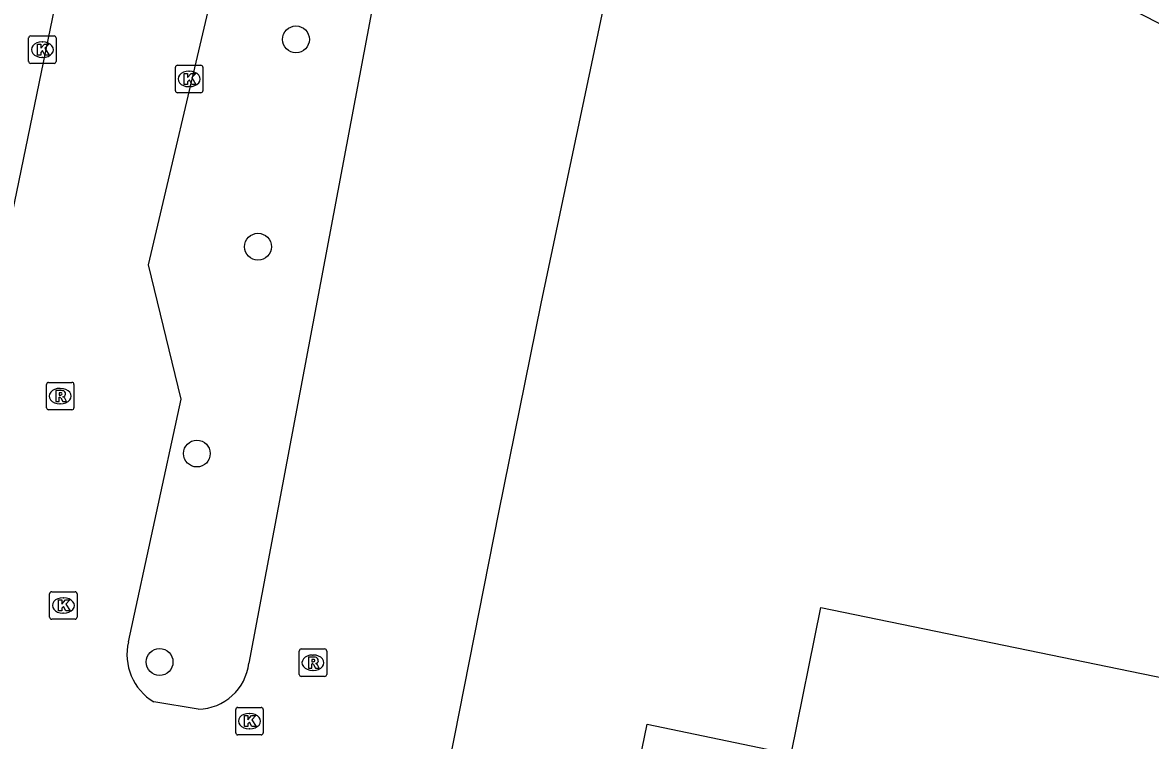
# Model space of a CAD drawing. Extents: x 157692 to 159670, y 381454 to 383289.
# Drawn here: x 158045.24 to 158086.34, y 382784.51 to 382810.67 of the extents above; entities that cross this region are included whole.
import ezdxf

# ---------------------------------------------------------------- set-up
doc = ezdxf.new("R2010")
doc.units = 0
for name, color, linetype in [('IMGEO_Boom', 7, 'Continuous'), ('IMGEO_Kolk', 7, 'Continuous'), ('IMGEO_Pand', 7, 'Continuous'), ('IMGEO_Rijbaan_lokaal_gesloten', 7, 'Continuous'), ('IMGEO_Rioolput', 7, 'Continuous'), ('IMGEO_Voetpad_open', 7, 'Continuous')]:
    doc.layers.add(name, color=color, linetype=linetype)

msp = doc.modelspace()

# ---------------------------------------------------------------- linework, layer by layer
at = {"layer": 'IMGEO_Boom'}
for centre in [(158055.201, 382810.053), (158053.817, 382802.498), (158051.589, 382794.963), (158050.23, 382787.367)]:
    msp.add_circle(centre, 0.489, dxfattribs=at)
at = {"layer": 'IMGEO_Kolk'}
for p, q in [((158045.459, 382809.252), (158045.459, 382810.104)), ((158045.534, 382810.178), (158046.386, 382810.178)), ((158046.46, 382810.104), (158046.46, 382809.252)), ((158045.947, 382809.958), (158045.972, 382809.958)), ((158046.386, 382809.178), (158045.534, 382809.178)), ((158045.97, 382809.398), (158045.945, 382809.398)), ((158050.808, 382808.184), (158050.808, 382809.036)), ((158050.883, 382809.11), (158051.735, 382809.11)), ((158051.296, 382808.89), (158051.321, 382808.89)), ((158051.809, 382809.036), (158051.809, 382808.184)), ((158051.735, 382808.11), (158050.883, 382808.11)), ((158051.319, 382808.33), (158051.294, 382808.33)), ((158046.223, 382789.001), (158046.223, 382789.853)), ((158046.298, 382789.927), (158047.15, 382789.927)), ((158047.224, 382789.853), (158047.224, 382789.001)), ((158046.711, 382789.707), (158046.736, 382789.707)), ((158046.734, 382789.147), (158046.709, 382789.147)), ((158047.15, 382788.927), (158046.298, 382788.927)), ((158053.005, 382784.786), (158053.005, 382785.638)), ((158053.08, 382785.712), (158053.932, 382785.712)), ((158053.493, 382785.492), (158053.518, 382785.492)), ((158054.006, 382785.638), (158054.006, 382784.786)), ((158053.516, 382784.932), (158053.491, 382784.932)), ((158053.932, 382784.712), (158053.08, 382784.712))]:
    msp.add_line(p, q, dxfattribs=at)
for points in [[(158045.459, 382809.252), (158045.459, 382810.104)], [(158045.534, 382810.178), (158046.386, 382810.178)], [(158046.46, 382810.104), (158046.46, 382809.252)], [(158045.78, 382809.878), (158045.903, 382809.878), (158045.903, 382809.727), (158046.033, 382809.878), (158046.197, 382809.878), (158046.051, 382809.727), (158046.204, 382809.478), (158046.052, 382809.478), (158045.967, 382809.642), (158045.903, 382809.575), (158045.903, 382809.478), (158045.78, 382809.478), (158045.78, 382809.878)], [(158046.386, 382809.178), (158045.534, 382809.178)], [(158050.808, 382808.184), (158050.808, 382809.036)], [(158050.883, 382809.11), (158051.735, 382809.11)], [(158051.129, 382808.81), (158051.252, 382808.81), (158051.252, 382808.659), (158051.382, 382808.81), (158051.546, 382808.81), (158051.4, 382808.659), (158051.553, 382808.41), (158051.401, 382808.41), (158051.316, 382808.574), (158051.252, 382808.507), (158051.252, 382808.41), (158051.129, 382808.41), (158051.129, 382808.81)], [(158051.809, 382809.036), (158051.809, 382808.184)], [(158051.735, 382808.11), (158050.883, 382808.11)], [(158046.223, 382789.001), (158046.223, 382789.853)], [(158046.298, 382789.927), (158047.15, 382789.927)], [(158047.224, 382789.853), (158047.224, 382789.001)], [(158046.544, 382789.627), (158046.667, 382789.627), (158046.667, 382789.476), (158046.797, 382789.627), (158046.961, 382789.627), (158046.815, 382789.476), (158046.968, 382789.227), (158046.816, 382789.227), (158046.731, 382789.391), (158046.667, 382789.324), (158046.667, 382789.227), (158046.544, 382789.227), (158046.544, 382789.627)], [(158047.15, 382788.927), (158046.298, 382788.927)], [(158053.005, 382784.786), (158053.005, 382785.638)], [(158053.08, 382785.712), (158053.932, 382785.712)], [(158053.326, 382785.412), (158053.449, 382785.412), (158053.449, 382785.261), (158053.579, 382785.412), (158053.743, 382785.412), (158053.597, 382785.261), (158053.75, 382785.012), (158053.598, 382785.012), (158053.513, 382785.176), (158053.449, 382785.109), (158053.449, 382785.012), (158053.326, 382785.012), (158053.326, 382785.412)], [(158054.006, 382785.638), (158054.006, 382784.786)], [(158053.932, 382784.712), (158053.08, 382784.712)]]:
    msp.add_lwpolyline(points, dxfattribs=at)
for centre, start, end in [((158045.536, 382810.102), 91.552, 178.448), ((158045.536, 382810.102), 91.552, 178.448), ((158046.384, 382810.102), 1.552, 88.448), ((158046.384, 382810.102), 1.552, 88.448), ((158045.536, 382809.254), 181.552, 268.448), ((158045.536, 382809.254), 181.552, 268.448), ((158046.384, 382809.254), 271.552, 358.448), ((158046.384, 382809.254), 271.552, 358.448), ((158050.885, 382809.034), 91.552, 178.448), ((158050.885, 382809.034), 91.552, 178.448), ((158051.733, 382809.034), 1.552, 88.448), ((158051.733, 382809.034), 1.552, 88.448), ((158050.885, 382808.186), 181.552, 268.448), ((158050.885, 382808.186), 181.552, 268.448), ((158051.733, 382808.186), 271.552, 358.448), ((158051.733, 382808.186), 271.552, 358.448), ((158046.3, 382789.851), 91.552, 178.448), ((158046.3, 382789.851), 91.552, 178.448), ((158047.148, 382789.851), 1.552, 88.448), ((158047.148, 382789.851), 1.552, 88.448), ((158046.3, 382789.003), 181.552, 268.448), ((158046.3, 382789.003), 181.552, 268.448), ((158047.148, 382789.003), 271.552, 358.448), ((158047.148, 382789.003), 271.552, 358.448), ((158053.082, 382785.636), 91.552, 178.448), ((158053.082, 382785.636), 91.552, 178.448), ((158053.93, 382785.636), 1.552, 88.448), ((158053.93, 382785.636), 1.552, 88.448), ((158053.082, 382784.788), 181.552, 268.448), ((158053.082, 382784.788), 181.552, 268.448), ((158053.93, 382784.788), 271.552, 358.448), ((158053.93, 382784.788), 271.552, 358.448)]:
    msp.add_arc(centre, 0.0765, start, end, dxfattribs=at)
for centre, major_axis, ratio, start_param, end_param in [((158045.946, 382809.678), (-0.387, 0.002), 0.722429, 4.712389, 7.853982), ((158045.971, 382809.678), (-0.39, 0.002), 0.717154, 1.570796, 4.712389), ((158051.295, 382808.61), (-0.387, 0.002), 0.722429, 4.712389, 7.853982), ((158051.32, 382808.61), (-0.39, 0.002), 0.717154, 1.570796, 4.712389), ((158046.71, 382789.427), (-0.387, 0.002), 0.722429, 4.712389, 7.853982), ((158046.735, 382789.427), (-0.39, 0.002), 0.717154, 1.570796, 4.712389), ((158053.492, 382785.212), (-0.387, 0.002), 0.722429, 4.712389, 7.853982), ((158053.517, 382785.212), (-0.39, 0.002), 0.717154, 1.570796, 4.712389)]:
    msp.add_ellipse(centre, major_axis=major_axis, ratio=ratio, start_param=start_param, end_param=end_param, dxfattribs=at)
at = {"layer": 'IMGEO_Pand'}
msp.add_lwpolyline([(158064.858, 382743.158), (158065.009, 382743.893), (158065.049, 382744.088), (158066.652, 382751.877), (158070.97, 382772.966), (158065.734, 382774.048), (158067.998, 382785.097), (158073.252, 382784.004), (158074.334, 382789.347), (158144.219, 382774.976), (158141.976, 382764.406), (158173.817, 382757.927), (158165.052, 382715.563), (158167.154, 382715.126), (158167.707, 382715.011), (158163.216, 382693.402), (158162.512, 382693.548), (158160.573, 382693.951), (158138.948, 382588.16)], dxfattribs=at)
at = {"layer": 'IMGEO_Rijbaan_lokaal_gesloten'}
for points in [[(158050.392, 382830.942), (158049.355, 382825.55), (158036.657, 382764.012), (158032.665, 382744.102), (158030.931, 382735.453), (158027.864, 382720.743), (158019.431, 382678.887), (158010.015, 382633.341)], [(158049.099, 382788.107), (158051.016, 382796.947), (158049.83, 382801.835), (158052.142, 382811.718), (158055.772, 382825.267)], [(158060.288, 382823.434), (158053.484, 382787.328)], [(158068.382, 382820.573), (158064.121, 382800.427), (158062.588, 382792.809), (158059.186, 382775.582), (158056.407, 382772.228), (158051.232, 382745.969), (158064.858, 382743.158)], [(158051.639, 382785.651), (158050.022, 382785.915)]]:
    msp.add_lwpolyline(points, dxfattribs=at)
for centre, radius, start, end in [((158051.046, 382787.636), 2.003, 166.4078, 239.2618), ((158051.605, 382787.541), 1.891, 271.0182, 353.5199)]:
    msp.add_arc(centre, radius, start, end, dxfattribs=at)
at = {"layer": 'IMGEO_Rioolput'}
for p, q in [((158046.109, 382796.63), (158046.109, 382797.482)), ((158046.184, 382797.556), (158047.036, 382797.556)), ((158046.597, 382797.336), (158046.622, 382797.336)), ((158047.11, 382797.482), (158047.11, 382796.63)), ((158047.036, 382796.556), (158046.184, 382796.556)), ((158046.62, 382796.776), (158046.595, 382796.776)), ((158055.395, 382787.841), (158056.247, 382787.841)), ((158055.32, 382786.915), (158055.32, 382787.767)), ((158055.808, 382787.621), (158055.833, 382787.621)), ((158056.321, 382787.767), (158056.321, 382786.915)), ((158055.831, 382787.061), (158055.806, 382787.061)), ((158056.247, 382786.841), (158055.395, 382786.841))]:
    msp.add_line(p, q, dxfattribs=at)
for points in [[(158046.109, 382796.63), (158046.109, 382797.482)], [(158046.184, 382797.556), (158047.036, 382797.556)], [(158046.698, 382797.254), (158046.446, 382797.256), (158046.446, 382796.856)], [(158047.11, 382797.482), (158047.11, 382796.63)], [(158046.446, 382796.856), (158046.57, 382796.856), (158046.57, 382797.018), (158046.581, 382797.018)], [(158046.624, 382797.175), (158046.57, 382797.175), (158046.57, 382797.094)], [(158046.57, 382797.094), (158046.622, 382797.094)], [(158046.628, 382796.989), (158046.699, 382796.856), (158046.839, 382796.856), (158046.774, 382796.982)], [(158047.036, 382796.556), (158046.184, 382796.556)], [(158055.395, 382787.841), (158056.247, 382787.841)], [(158055.32, 382786.915), (158055.32, 382787.767)], [(158055.909, 382787.539), (158055.657, 382787.541), (158055.657, 382787.141)], [(158055.835, 382787.46), (158055.781, 382787.46), (158055.781, 382787.379)], [(158056.321, 382787.767), (158056.321, 382786.915)], [(158055.657, 382787.141), (158055.781, 382787.141), (158055.781, 382787.303), (158055.792, 382787.303)], [(158055.781, 382787.379), (158055.833, 382787.379)], [(158055.839, 382787.274), (158055.91, 382787.141), (158056.05, 382787.141), (158055.985, 382787.267)], [(158056.247, 382786.841), (158055.395, 382786.841)]]:
    msp.add_lwpolyline(points, dxfattribs=at)
for centre, radius, start, end in [((158046.186, 382797.48), 0.0765, 91.552, 178.448), ((158046.186, 382797.48), 0.0765, 91.552, 178.448), ((158046.697, 382797.144), 0.109, 350.3612, 89.416), ((158047.034, 382797.48), 0.0765, 1.552, 88.448), ((158047.034, 382797.48), 0.0765, 1.552, 88.448), ((158046.58, 382796.965), 0.0533, 26.0293, 88.6989), ((158046.606, 382797.283), 0.19, 274.7715, 282.9687), ((158046.63, 382797.079), 0.0964, 77.0061, 93.1865), ((158046.644, 382797.136), 0.0378, 276.6634, 79.6772), ((158046.695, 382797.144), 0.112, 277.5842, 350.9817), ((158046.679, 382796.929), 0.108, 29.5134, 73.7905), ((158046.186, 382796.632), 0.0765, 181.552, 268.448), ((158046.186, 382796.632), 0.0765, 181.552, 268.448), ((158047.034, 382796.632), 0.0765, 271.552, 358.448), ((158047.034, 382796.632), 0.0765, 271.552, 358.448), ((158055.397, 382787.765), 0.0765, 91.552, 178.448), ((158055.397, 382787.765), 0.0765, 91.552, 178.448), ((158056.245, 382787.765), 0.0765, 1.552, 88.448), ((158056.245, 382787.765), 0.0765, 1.552, 88.448), ((158055.817, 382787.568), 0.19, 274.7715, 282.9687), ((158055.841, 382787.364), 0.0964, 77.0061, 93.1865), ((158055.855, 382787.421), 0.0378, 276.6634, 79.6772), ((158055.908, 382787.429), 0.109, 350.3612, 89.416), ((158055.906, 382787.429), 0.112, 277.5842, 350.9817), ((158055.791, 382787.25), 0.0533, 26.0293, 88.6989), ((158055.89, 382787.214), 0.108, 29.5134, 73.7905), ((158055.397, 382786.917), 0.0765, 181.552, 268.448), ((158055.397, 382786.917), 0.0765, 181.552, 268.448), ((158056.245, 382786.917), 0.0765, 271.552, 358.448), ((158056.245, 382786.917), 0.0765, 271.552, 358.448)]:
    msp.add_arc(centre, radius, start, end, dxfattribs=at)
for centre, major_axis, ratio, start_param, end_param in [((158046.596, 382797.056), (-0.387, 0.002), 0.722429, 4.712389, 7.853982), ((158046.621, 382797.056), (-0.39, 0.002), 0.717154, 1.570796, 4.712389), ((158055.807, 382787.341), (-0.387, 0.002), 0.722429, 4.712389, 7.853982), ((158055.832, 382787.341), (-0.39, 0.002), 0.717154, 1.570796, 4.712389)]:
    msp.add_ellipse(centre, major_axis=major_axis, ratio=ratio, start_param=start_param, end_param=end_param, dxfattribs=at)
at = {"layer": 'IMGEO_Voetpad_open'}
msp.add_arc((158450.81, 383521.255), 798.487, 241.801034, 246.323127, dxfattribs=at)

doc.saveas('drawing.dxf')
